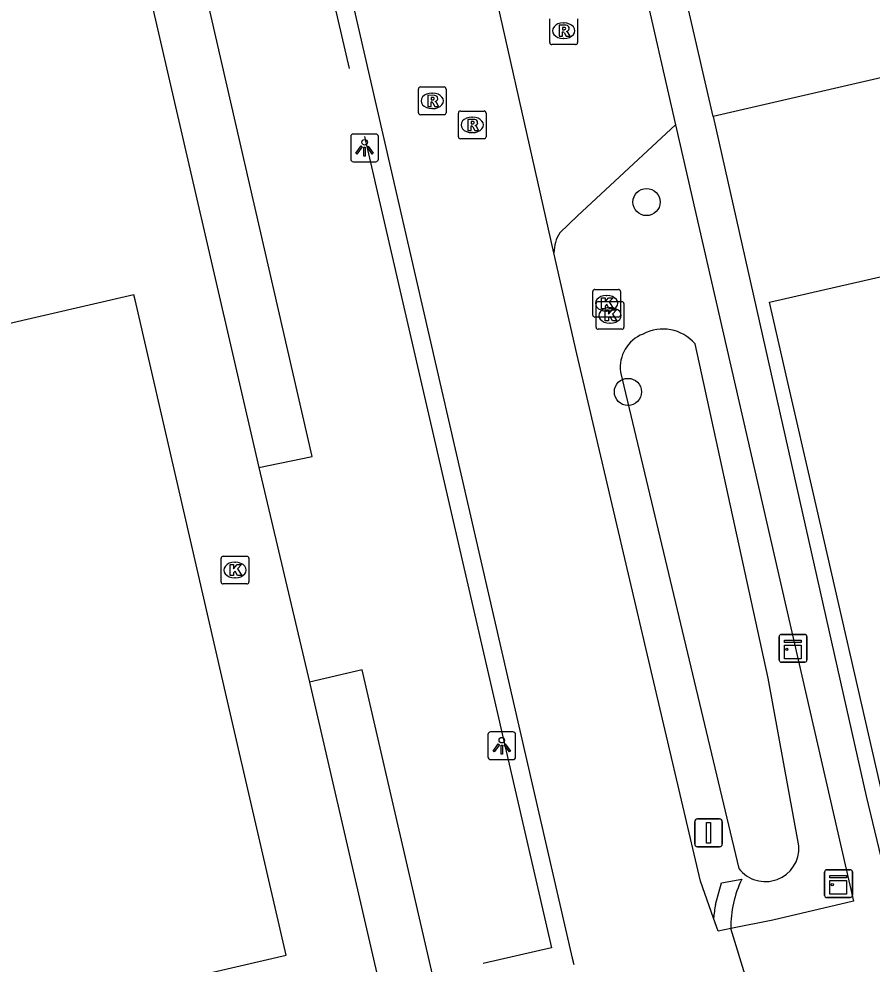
# Model space of a CAD drawing. Extents: x 156414 to 157775, y 382335 to 383765.
# Drawn here: x 157020.49 to 157051.22, y 383452.52 to 383486.57 of the extents above; entities that cross this region are included whole.
import ezdxf

# ---------------------------------------------------------------- set-up
doc = ezdxf.new("R2010")
doc.units = 0
for name, color, linetype in [('IMGEO_Berm_groen', 7, 'Continuous'), ('IMGEO_Boom', 7, 'Continuous'), ('IMGEO_Greppel_droge_sloot', 7, 'Continuous'), ('IMGEO_Hek', 7, 'Continuous'), ('IMGEO_Kast', 7, 'Continuous'), ('IMGEO_Kolk', 7, 'Continuous'), ('IMGEO_Lichtpunt', 7, 'Continuous'), ('IMGEO_Pand', 7, 'Continuous'), ('IMGEO_Parkeervlak_open', 7, 'Continuous'), ('IMGEO_Rijbaan_lokaal_gesloten', 7, 'Continuous'), ('IMGEO_Rijbaan_lokaal_open', 7, 'Continuous'), ('IMGEO_Rioolput', 7, 'Continuous'), ('IMGEO_Verkeersbordpaal', 7, 'Continuous'), ('IMGEO_Voetpad_open', 7, 'Continuous')]:
    doc.layers.add(name, color=color, linetype=linetype)

msp = doc.modelspace()

# ---------------------------------------------------------------- linework, layer by layer
at = {"layer": 'IMGEO_Berm_groen'}
msp.add_lwpolyline([(157045.575, 383454.663), (157045.787, 383455.44), (157046.525, 383455.582)], dxfattribs=at)
for centre, radius, start, end in [((157050.119, 383453.837), 3.995, 154.102, 180.5617), ((157050.636, 383453.734), 5.146, 169.6047, 175.1451)]:
    msp.add_arc(centre, radius, start, end, dxfattribs=at)
at = {"layer": 'IMGEO_Boom'}
for centre in [(157043.091, 383479.97), (157042.421, 383473.131)]:
    msp.add_circle(centre, 0.489, dxfattribs=at)
at = {"layer": 'IMGEO_Greppel_droge_sloot'}
for points in [[(157048.58, 383456.773), (157047.467, 383462.819), (157044.839, 383474.863)], [(157042.157, 383473.847), (157046.415, 383455.968)]]:
    msp.add_lwpolyline(points, dxfattribs=at)
for centre, radius, start, end in [((157043.68, 383473.869), 1.526, 40.6254, 117.9914), ((157043.424, 383474.023), 1.279, 111.0727, 187.9268), ((157047.375, 383456.699), 1.207, 217.2919, 3.5008)]:
    msp.add_arc(centre, radius, start, end, dxfattribs=at)
at = {"layer": 'IMGEO_Hek'}
for points in [[(157027.068, 383507.638), (157032.377, 383484.78)], [(157032.933, 383482.334), (157039.672, 383453.103), (157037.203, 383452.539)]]:
    msp.add_lwpolyline(points, dxfattribs=at)
at = {"layer": 'IMGEO_Kast'}
for p, q in [((157047.943, 383464.394), (157048.784, 383464.394)), ((157048.784, 383464.394), (157047.943, 383464.394)), ((157047.868, 383463.469), (157047.868, 383464.31)), ((157047.868, 383464.31), (157047.868, 383463.469)), ((157048.868, 383464.319), (157048.868, 383463.478)), ((157048.868, 383463.478), (157048.868, 383464.319)), ((157048.793, 383463.394), (157047.952, 383463.394)), ((157047.952, 383463.394), (157048.793, 383463.394)), ((157049.579, 383455.917), (157050.42, 383455.917)), ((157050.42, 383455.917), (157049.579, 383455.917)), ((157049.504, 383454.992), (157049.504, 383455.833)), ((157049.504, 383455.833), (157049.504, 383454.992)), ((157050.504, 383455.842), (157050.504, 383455.001)), ((157050.504, 383455.001), (157050.504, 383455.842)), ((157050.429, 383454.917), (157049.588, 383454.917)), ((157049.588, 383454.917), (157050.429, 383454.917))]:
    msp.add_line(p, q, dxfattribs=at)
for points in [[(157048.063, 383464.184), (157048.663, 383464.184), (157048.663, 383464.099), (157048.063, 383464.099), (157048.063, 383464.184)], [(157048.063, 383464.009), (157048.663, 383464.009), (157048.663, 383463.52), (157048.063, 383463.52), (157048.063, 383464.009)], [(157049.699, 383455.707), (157050.299, 383455.707), (157050.299, 383455.622), (157049.699, 383455.622), (157049.699, 383455.707)], [(157049.699, 383455.532), (157050.299, 383455.532), (157050.299, 383455.043), (157049.699, 383455.043), (157049.699, 383455.532)]]:
    msp.add_lwpolyline(points, dxfattribs=at)
for centre in [(157048.147, 383463.858), (157049.783, 383455.381)]:
    msp.add_circle(centre, 0.0377, dxfattribs=at)
for centre, start, end in [((157047.946, 383464.316), 92.4484, 184.2845), ((157047.946, 383464.316), 92.4484, 184.2845), ((157048.79, 383464.316), 2.4484, 94.2845), ((157048.79, 383464.316), 2.4484, 94.2845), ((157047.946, 383463.472), 182.4484, 274.2845), ((157047.946, 383463.472), 182.4484, 274.2845), ((157048.79, 383463.472), 272.4484, 4.2845), ((157048.79, 383463.472), 272.4484, 4.2845), ((157049.582, 383455.839), 92.4484, 184.2845), ((157049.582, 383455.839), 92.4484, 184.2845), ((157050.426, 383455.839), 2.4484, 94.2845), ((157050.426, 383455.839), 2.4484, 94.2845), ((157049.582, 383454.995), 182.4484, 274.2845), ((157049.582, 383454.995), 182.4484, 274.2845), ((157050.426, 383454.995), 272.4484, 4.2845), ((157050.426, 383454.995), 272.4484, 4.2845)]:
    msp.add_arc(centre, 0.0779, start, end, dxfattribs=at)
at = {"layer": 'IMGEO_Kolk'}
for p, q in [((157041.153, 383475.898), (157041.153, 383476.75)), ((157041.228, 383476.824), (157042.08, 383476.824)), ((157042.154, 383476.75), (157042.154, 383475.898)), ((157041.275, 383475.46), (157041.275, 383476.312)), ((157041.35, 383476.386), (157042.202, 383476.386)), ((157041.641, 383476.604), (157041.666, 383476.604)), ((157042.276, 383476.312), (157042.276, 383475.46)), ((157041.664, 383476.044), (157041.639, 383476.044)), ((157041.763, 383476.166), (157041.788, 383476.166)), ((157042.08, 383475.824), (157041.228, 383475.824)), ((157042.202, 383475.386), (157041.35, 383475.386)), ((157041.786, 383475.606), (157041.761, 383475.606)), ((157027.769, 383466.287), (157027.769, 383467.139)), ((157027.844, 383467.213), (157028.696, 383467.213)), ((157028.77, 383467.139), (157028.77, 383466.287)), ((157028.257, 383466.993), (157028.282, 383466.993)), ((157028.28, 383466.433), (157028.255, 383466.433)), ((157028.696, 383466.213), (157027.844, 383466.213))]:
    msp.add_line(p, q, dxfattribs=at)
for points in [[(157041.153, 383475.898), (157041.153, 383476.75)], [(157041.228, 383476.824), (157042.08, 383476.824)], [(157042.154, 383476.75), (157042.154, 383475.898)], [(157041.275, 383475.46), (157041.275, 383476.312)], [(157041.35, 383476.386), (157042.202, 383476.386)], [(157041.474, 383476.524), (157041.597, 383476.524), (157041.597, 383476.373), (157041.727, 383476.524), (157041.891, 383476.524), (157041.745, 383476.373), (157041.898, 383476.124), (157041.746, 383476.124), (157041.661, 383476.288), (157041.597, 383476.221), (157041.597, 383476.124), (157041.474, 383476.124), (157041.474, 383476.524)], [(157042.276, 383476.312), (157042.276, 383475.46)], [(157041.596, 383476.086), (157041.719, 383476.086), (157041.719, 383475.935), (157041.849, 383476.086), (157042.013, 383476.086), (157041.867, 383475.935), (157042.02, 383475.686), (157041.868, 383475.686), (157041.783, 383475.85), (157041.719, 383475.783), (157041.719, 383475.686), (157041.596, 383475.686), (157041.596, 383476.086)], [(157042.08, 383475.824), (157041.228, 383475.824)], [(157042.202, 383475.386), (157041.35, 383475.386)], [(157027.769, 383466.287), (157027.769, 383467.139)], [(157027.844, 383467.213), (157028.696, 383467.213)], [(157028.77, 383467.139), (157028.77, 383466.287)], [(157028.09, 383466.913), (157028.213, 383466.913), (157028.213, 383466.762), (157028.343, 383466.913), (157028.507, 383466.913), (157028.361, 383466.762), (157028.514, 383466.513), (157028.362, 383466.513), (157028.277, 383466.677), (157028.213, 383466.61), (157028.213, 383466.513), (157028.09, 383466.513), (157028.09, 383466.913)], [(157028.696, 383466.213), (157027.844, 383466.213)]]:
    msp.add_lwpolyline(points, dxfattribs=at)
for centre, start, end in [((157041.23, 383476.748), 91.552, 178.448), ((157041.23, 383476.748), 91.552, 178.448), ((157042.078, 383476.748), 1.552, 88.448), ((157042.078, 383476.748), 1.552, 88.448), ((157041.352, 383476.31), 91.552, 178.448), ((157041.352, 383476.31), 91.552, 178.448), ((157042.2, 383476.31), 1.552, 88.448), ((157042.2, 383476.31), 1.552, 88.448), ((157041.23, 383475.9), 181.552, 268.448), ((157041.23, 383475.9), 181.552, 268.448), ((157042.078, 383475.9), 271.552, 358.448), ((157042.078, 383475.9), 271.552, 358.448), ((157041.352, 383475.462), 181.552, 268.448), ((157041.352, 383475.462), 181.552, 268.448), ((157042.2, 383475.462), 271.552, 358.448), ((157042.2, 383475.462), 271.552, 358.448), ((157027.846, 383467.137), 91.552, 178.448), ((157027.846, 383467.137), 91.552, 178.448), ((157028.694, 383467.137), 1.552, 88.448), ((157028.694, 383467.137), 1.552, 88.448), ((157027.846, 383466.289), 181.552, 268.448), ((157027.846, 383466.289), 181.552, 268.448), ((157028.694, 383466.289), 271.552, 358.448), ((157028.694, 383466.289), 271.552, 358.448)]:
    msp.add_arc(centre, 0.0765, start, end, dxfattribs=at)
for centre, major_axis, ratio, start_param, end_param in [((157041.64, 383476.324), (-0.387, 0.002), 0.722429, 4.712389, 7.853982), ((157041.665, 383476.324), (-0.39, 0.002), 0.717154, 1.570796, 4.712389), ((157041.762, 383475.886), (-0.387, 0.002), 0.722429, 4.712389, 7.853982), ((157041.787, 383475.886), (-0.39, 0.002), 0.717154, 1.570796, 4.712389), ((157028.256, 383466.713), (-0.387, 0.002), 0.722429, 4.712389, 7.853982), ((157028.281, 383466.713), (-0.39, 0.002), 0.717154, 1.570796, 4.712389)]:
    msp.add_ellipse(centre, major_axis=major_axis, ratio=ratio, start_param=start_param, end_param=end_param, dxfattribs=at)
at = {"layer": 'IMGEO_Lichtpunt'}
for p, q in [((157032.437, 383482.326), (157032.437, 383481.519)), ((157032.437, 383482.326), (157032.437, 383481.519)), ((157033.339, 383482.421), (157032.531, 383482.421)), ((157033.339, 383482.421), (157032.531, 383482.421)), ((157033.433, 383481.519), (157033.433, 383482.326)), ((157033.433, 383481.519), (157033.433, 383482.326)), ((157032.531, 383481.425), (157033.339, 383481.425)), ((157032.531, 383481.425), (157033.339, 383481.425)), ((157037.378, 383460.787), (157037.378, 383459.98)), ((157037.378, 383460.787), (157037.378, 383459.98)), ((157038.28, 383460.882), (157037.472, 383460.882)), ((157038.28, 383460.882), (157037.472, 383460.882)), ((157038.374, 383459.98), (157038.374, 383460.787)), ((157038.374, 383459.98), (157038.374, 383460.787)), ((157037.472, 383459.886), (157038.28, 383459.886)), ((157037.472, 383459.886), (157038.28, 383459.886))]:
    msp.add_line(p, q, dxfattribs=at)
for points in [[(157032.811, 383481.99), (157032.85, 383481.962), (157032.662, 383481.7), (157032.624, 383481.727), (157032.811, 383481.99)], [(157032.913, 383481.942), (157032.96, 383481.942), (157032.96, 383481.62), (157032.913, 383481.62), (157032.913, 383481.942)], [(157033.023, 383481.962), (157033.061, 383481.989), (157033.248, 383481.727), (157033.209, 383481.699), (157033.023, 383481.962)], [(157037.752, 383460.451), (157037.791, 383460.423), (157037.603, 383460.161), (157037.565, 383460.188), (157037.752, 383460.451)], [(157037.854, 383460.403), (157037.901, 383460.403), (157037.901, 383460.081), (157037.854, 383460.081), (157037.854, 383460.403)], [(157037.964, 383460.423), (157038.002, 383460.45), (157038.189, 383460.188), (157038.15, 383460.16), (157037.964, 383460.423)]]:
    msp.add_lwpolyline(points, dxfattribs=at)
for centre in [(157032.936, 383482.124), (157037.877, 383460.585)]:
    msp.add_circle(centre, 0.0994, dxfattribs=at)
for centre, start, end in [((157032.531, 383482.326), 90, 180), ((157032.531, 383482.326), 90, 180), ((157033.339, 383482.326), 0, 90), ((157033.339, 383482.326), 0, 90), ((157032.531, 383481.519), 180, 270), ((157032.531, 383481.519), 180, 270), ((157033.339, 383481.519), 270, 0), ((157033.339, 383481.519), 270, 360), ((157037.472, 383460.787), 90, 180), ((157037.472, 383460.787), 90, 180), ((157038.28, 383460.787), 0, 90), ((157038.28, 383460.787), 0, 90), ((157037.472, 383459.98), 180, 270), ((157037.472, 383459.98), 180, 270), ((157038.28, 383459.98), 270, 0), ((157038.28, 383459.98), 270, 360)]:
    msp.add_arc(centre, 0.0946, start, end, dxfattribs=at)
at = {"layer": 'IMGEO_Pand'}
for points in [[(157057.4, 383462.618), (157057.849, 383460.67), (157057.497, 383460.589), (157057.699, 383459.712), (157057.277, 383459.615), (157057.076, 383460.492), (157054.671, 383459.94), (157054.873, 383459.071), (157051.647, 383458.346), (157049.068, 383469.615), (157048.22, 383473.319), (157047.522, 383476.367), (157053.769, 383477.797), (157052.836, 383481.564), (157056.444, 383482.412), (157057.525, 383477.78), (157058.603, 383473.158)], [(157028.001, 383461.994), (157026.22, 383469.728), (157024.672, 383476.447), (157024.629, 383476.633), (157002.397, 383471.49)], [(157008.294, 383447.787), (157030.11, 383452.841), (157028.001, 383461.994)]]:
    msp.add_lwpolyline(points, dxfattribs=at)
at = {"layer": 'IMGEO_Parkeervlak_open'}
for points in [[(157029.13, 383470.404), (157031.043, 383470.808), (157022.768, 383506.908)], [(157020.794, 383506.487), (157029.13, 383470.404)], [(157029.13, 383470.404), (157030.948, 383462.671)], [(157035.564, 383451.365), (157032.852, 383463.122), (157030.948, 383462.671)], [(157030.948, 383462.671), (157033.666, 383450.927)]]:
    msp.add_lwpolyline(points, dxfattribs=at)
at = {"layer": 'IMGEO_Rijbaan_lokaal_gesloten'}
for points in [[(157029.414, 383500.591), (157040.418, 383452.732), (157040.471, 383452.498)], [(157045.509, 383454.17), (157045.03, 383455.507), (157040.581, 383474.497), (157039.758, 383478.142)], [(157046.124, 383453.798), (157045.675, 383453.706), (157045.509, 383454.17)], [(157046.697, 383451.966), (157046.124, 383453.798)]]:
    msp.add_lwpolyline(points, dxfattribs=at)
at = {"layer": 'IMGEO_Rijbaan_lokaal_open'}
for points in [[(157109.771, 383497.863), (157088.3, 383492.951), (157045.49, 383483.052)], [(157039.758, 383478.142), (157036.95, 383490.571)], [(157042.811, 383488.549), (157044.132, 383482.758)], [(157045.49, 383483.052), (157044.601, 383486.911), (157044.501, 383487.345)], [(157044.132, 383482.758), (157040.607, 383479.471), (157039.964, 383478.864)]]:
    msp.add_lwpolyline(points, dxfattribs=at)
msp.add_arc((157041.192, 383478.123), 1.434, 148.9028, 179.2484, dxfattribs=at)
at = {"layer": 'IMGEO_Rioolput'}
for p, q in [((157039.606, 383485.716), (157039.606, 383486.568)), ((157040.607, 383486.568), (157040.607, 383485.716)), ((157040.094, 383486.422), (157040.119, 383486.422)), ((157040.117, 383485.862), (157040.092, 383485.862)), ((157040.533, 383485.642), (157039.681, 383485.642)), ((157034.873, 383483.19), (157034.873, 383484.042)), ((157034.948, 383484.116), (157035.8, 383484.116)), ((157035.361, 383483.896), (157035.386, 383483.896)), ((157035.874, 383484.042), (157035.874, 383483.19)), ((157035.8, 383483.116), (157034.948, 383483.116)), ((157035.384, 383483.336), (157035.359, 383483.336)), ((157036.313, 383482.324), (157036.313, 383483.176)), ((157036.388, 383483.25), (157037.24, 383483.25)), ((157037.314, 383483.176), (157037.314, 383482.324)), ((157036.801, 383483.03), (157036.826, 383483.03)), ((157036.824, 383482.47), (157036.799, 383482.47)), ((157037.24, 383482.25), (157036.388, 383482.25))]:
    msp.add_line(p, q, dxfattribs=at)
for points in [[(157039.606, 383485.716), (157039.606, 383486.568)], [(157040.607, 383486.568), (157040.607, 383485.716)], [(157040.195, 383486.34), (157039.943, 383486.342), (157039.943, 383485.942)], [(157040.121, 383486.261), (157040.067, 383486.261), (157040.067, 383486.18)], [(157040.067, 383486.18), (157040.119, 383486.18)], [(157039.943, 383485.942), (157040.067, 383485.942), (157040.067, 383486.104), (157040.078, 383486.104)], [(157040.125, 383486.075), (157040.196, 383485.942), (157040.336, 383485.942), (157040.271, 383486.068)], [(157040.533, 383485.642), (157039.681, 383485.642)], [(157034.873, 383483.19), (157034.873, 383484.042)], [(157034.948, 383484.116), (157035.8, 383484.116)], [(157035.462, 383483.814), (157035.21, 383483.816), (157035.21, 383483.416)], [(157035.874, 383484.042), (157035.874, 383483.19)], [(157035.21, 383483.416), (157035.334, 383483.416), (157035.334, 383483.578), (157035.345, 383483.578)], [(157035.388, 383483.735), (157035.334, 383483.735), (157035.334, 383483.654)], [(157035.334, 383483.654), (157035.386, 383483.654)], [(157035.392, 383483.549), (157035.463, 383483.416), (157035.603, 383483.416), (157035.538, 383483.542)], [(157035.8, 383483.116), (157034.948, 383483.116)], [(157036.313, 383482.324), (157036.313, 383483.176)], [(157036.388, 383483.25), (157037.24, 383483.25)], [(157037.314, 383483.176), (157037.314, 383482.324)], [(157036.902, 383482.948), (157036.65, 383482.95), (157036.65, 383482.55)], [(157036.828, 383482.869), (157036.774, 383482.869), (157036.774, 383482.788)], [(157036.774, 383482.788), (157036.826, 383482.788)], [(157036.65, 383482.55), (157036.774, 383482.55), (157036.774, 383482.712), (157036.785, 383482.712)], [(157036.832, 383482.683), (157036.903, 383482.55), (157037.043, 383482.55), (157036.978, 383482.676)], [(157037.24, 383482.25), (157036.388, 383482.25)]]:
    msp.add_lwpolyline(points, dxfattribs=at)
for centre, radius, start, end in [((157040.103, 383486.369), 0.19, 274.7715, 282.9687), ((157040.127, 383486.165), 0.0964, 77.0061, 93.1865), ((157040.141, 383486.222), 0.0378, 276.6634, 79.6772), ((157040.194, 383486.23), 0.109, 350.3612, 89.416), ((157040.192, 383486.23), 0.112, 277.5842, 350.9817), ((157040.077, 383486.051), 0.0533, 26.0293, 88.6989), ((157040.176, 383486.015), 0.108, 29.5134, 73.7905), ((157039.683, 383485.718), 0.0765, 181.552, 268.448), ((157039.683, 383485.718), 0.0765, 181.552, 268.448), ((157040.531, 383485.718), 0.0765, 271.552, 358.448), ((157040.531, 383485.718), 0.0765, 271.552, 358.448), ((157034.95, 383484.04), 0.0765, 91.552, 178.448), ((157034.95, 383484.04), 0.0765, 91.552, 178.448), ((157035.461, 383483.704), 0.109, 350.3612, 89.416), ((157035.798, 383484.04), 0.0765, 1.552, 88.448), ((157035.798, 383484.04), 0.0765, 1.552, 88.448), ((157035.344, 383483.525), 0.0533, 26.0293, 88.6989), ((157035.37, 383483.843), 0.19, 274.7715, 282.9687), ((157035.394, 383483.639), 0.0964, 77.0061, 93.1865), ((157035.408, 383483.696), 0.0378, 276.6634, 79.6772), ((157035.459, 383483.704), 0.112, 277.5842, 350.9817), ((157035.443, 383483.489), 0.108, 29.5134, 73.7905), ((157034.95, 383483.192), 0.0765, 181.552, 268.448), ((157034.95, 383483.192), 0.0765, 181.552, 268.448), ((157035.798, 383483.192), 0.0765, 271.552, 358.448), ((157035.798, 383483.192), 0.0765, 271.552, 358.448), ((157036.39, 383483.174), 0.0765, 91.552, 178.448), ((157036.39, 383483.174), 0.0765, 91.552, 178.448), ((157037.238, 383483.174), 0.0765, 1.552, 88.448), ((157037.238, 383483.174), 0.0765, 1.552, 88.448), ((157036.81, 383482.977), 0.19, 274.7715, 282.9687), ((157036.834, 383482.773), 0.0964, 77.0061, 93.1865), ((157036.848, 383482.83), 0.0378, 276.6634, 79.6772), ((157036.901, 383482.838), 0.109, 350.3612, 89.416), ((157036.899, 383482.838), 0.112, 277.5842, 350.9817), ((157036.784, 383482.659), 0.0533, 26.0293, 88.6989), ((157036.883, 383482.623), 0.108, 29.5134, 73.7905), ((157036.39, 383482.326), 0.0765, 181.552, 268.448), ((157036.39, 383482.326), 0.0765, 181.552, 268.448), ((157037.238, 383482.326), 0.0765, 271.552, 358.448), ((157037.238, 383482.326), 0.0765, 271.552, 358.448)]:
    msp.add_arc(centre, radius, start, end, dxfattribs=at)
for centre, major_axis, ratio, start_param, end_param in [((157040.093, 383486.142), (-0.387, 0.002), 0.722429, 4.712389, 7.853982), ((157040.118, 383486.142), (-0.39, 0.002), 0.717154, 1.570796, 4.712389), ((157035.36, 383483.616), (-0.387, 0.002), 0.722429, 4.712389, 7.853982), ((157035.385, 383483.616), (-0.39, 0.002), 0.717154, 1.570796, 4.712389), ((157036.8, 383482.75), (-0.387, 0.002), 0.722429, 4.712389, 7.853982), ((157036.825, 383482.75), (-0.39, 0.002), 0.717154, 1.570796, 4.712389)]:
    msp.add_ellipse(centre, major_axis=major_axis, ratio=ratio, start_param=start_param, end_param=end_param, dxfattribs=at)
at = {"layer": 'IMGEO_Verkeersbordpaal'}
for p, q in [((157044.828, 383456.846), (157044.828, 383457.646)), ((157044.828, 383457.646), (157044.828, 383456.846)), ((157044.928, 383457.746), (157045.718, 383457.746)), ((157045.718, 383457.746), (157044.928, 383457.746)), ((157045.818, 383457.646), (157045.818, 383456.846)), ((157045.818, 383456.846), (157045.818, 383457.646)), ((157045.718, 383456.746), (157044.928, 383456.746)), ((157044.928, 383456.746), (157045.718, 383456.746))]:
    msp.add_line(p, q, dxfattribs=at)
msp.add_lwpolyline([(157045.248, 383457.621), (157045.398, 383457.621), (157045.398, 383456.871), (157045.248, 383456.871), (157045.248, 383457.621)], dxfattribs=at)
for centre, start, end in [((157044.928, 383457.646), 90, 180), ((157044.928, 383457.646), 90, 180), ((157045.718, 383457.646), 0, 90), ((157045.718, 383457.646), 360, 90), ((157044.928, 383456.846), 180, 270), ((157044.928, 383456.846), 180, 270), ((157045.718, 383456.846), 270, 0), ((157045.718, 383456.846), 270, 0)]:
    msp.add_arc(centre, 0.1, start, end, dxfattribs=at)
at = {"layer": 'IMGEO_Voetpad_open'}
for points in [[(157045.49, 383483.052), (157050.996, 383458.571), (157051.845, 383455.071)], [(157044.132, 383482.758), (157050.547, 383454.783), (157047.638, 383454.107), (157046.124, 383453.798)]]:
    msp.add_lwpolyline(points, dxfattribs=at)

doc.saveas('drawing.dxf')
